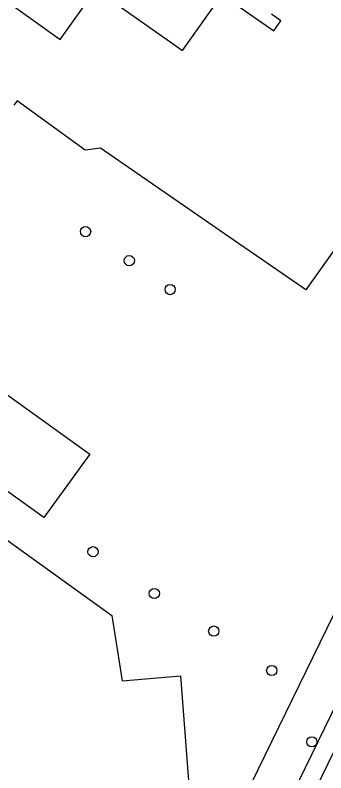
# Model space of a CAD drawing. Extents: x 160107 to 160928, y 382056 to 382918.
# Drawn here: x 160238.7 to 160268.4, y 382175.7 to 382248.3 of the extents above; entities that cross this region are included whole.
import ezdxf

# ---------------------------------------------------------------- set-up
doc = ezdxf.new("R2010")
doc.units = 0
for name, color, linetype in [('IMGEO_Boom', 7, 'Continuous'), ('IMGEO_Erf', 7, 'Continuous'), ('IMGEO_Pand', 7, 'Continuous'), ('IMGEO_Rijbaan_lokaal_open', 7, 'Continuous'), ('IMGEO_Voetpad_open', 7, 'Continuous')]:
    doc.layers.add(name, color=color, linetype=linetype)

msp = doc.modelspace()

# ---------------------------------------------------------------- linework, layer by layer
at = {"layer": 'IMGEO_Boom'}
for centre in [(160245.434, 382227.536), (160249.617, 382224.762), (160253.527, 382221.988), (160246.144, 382196.896), (160252.01, 382192.893), (160257.694, 382189.3), (160263.241, 382185.525), (160267.077, 382178.694)]:
    msp.add_circle(centre, 0.489, dxfattribs=at)
at = {"layer": 'IMGEO_Erf'}
msp.add_lwpolyline([(160175.19, 382219.344), (160178.607, 382219.618), (160179.849, 382219.718), (160179.615, 382224.267), (160184.194, 382224.521), (160184.558, 382220.073), (160190.008, 382220.481), (160194.918, 382216.917), (160199.425, 382217.63), (160198.672, 382221.996), (160200.627, 382224.876), (160247.96, 382190.789), (160248.944, 382184.541), (160254.525, 382185.003), (160255.555, 382171.225), (160250.944, 382170.783), (160251.025, 382169.573), (160257.348, 382166.641)], dxfattribs=at)
at = {"layer": 'IMGEO_Pand'}
for points in [[(160237.405, 382250), (160242.991, 382245.94), (160245.87, 382250)], [(160276.751, 382250), (160283.166, 382245.457), (160279.394, 382240.141), (160285.753, 382235.63), (160276.629, 382222.77), (160270.28, 382227.274), (160266.508, 382221.957), (160262.395, 382224.799), (160260.069, 382226.406), (160246.848, 382235.539), (160245.406, 382235.324), (160238.876, 382240.069)], [(160247.495, 382250), (160254.692, 382244.894), (160258.313, 382250)], [(160258.847, 382250), (160263.426, 382246.751), (160264.12, 382247.729), (160263.222, 382248.365)], [(160238.876, 382240.069), (160238.576, 382239.656)], [(160245.843, 382206.243), (160241.435, 382200.179), (160225.697, 382211.464), (160230.104, 382217.529), (160245.843, 382206.243)]]:
    msp.add_lwpolyline(points, dxfattribs=at)
at = {"layer": 'IMGEO_Rijbaan_lokaal_open'}
msp.add_lwpolyline([(160279.115, 382198.191), (160264.923, 382169.002)], dxfattribs=at)
at = {"layer": 'IMGEO_Voetpad_open'}
for points in [[(160257.348, 382166.641), (160293.473, 382240.701)], [(160264.03, 382171.188), (160276.342, 382196.54)]]:
    msp.add_lwpolyline(points, dxfattribs=at)

doc.saveas('drawing.dxf')
